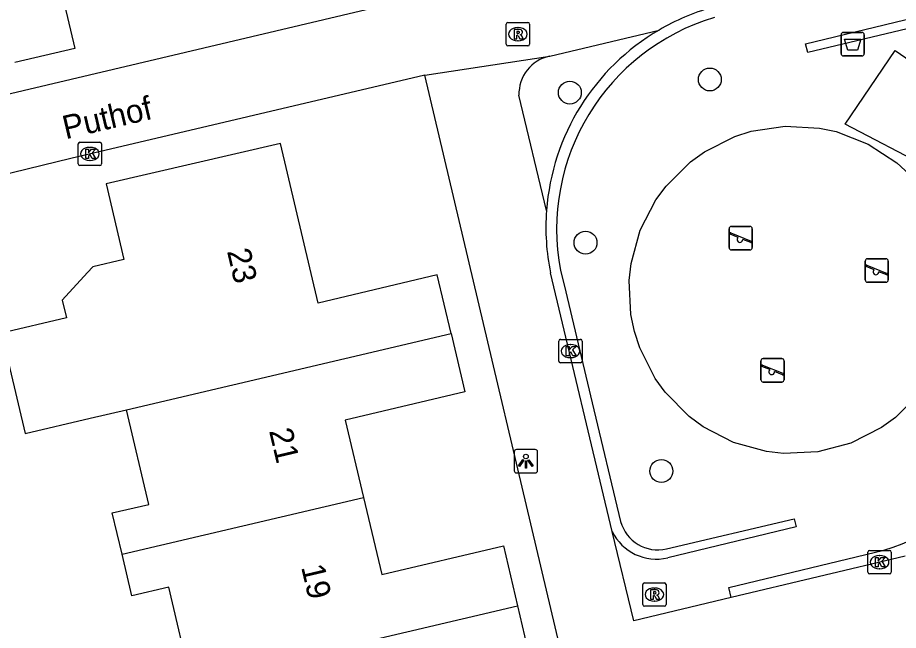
# Model space of a CAD drawing. Extents: x 158038 to 159242, y 380133 to 381214.
# Drawn here: x 158874.83 to 158912.45, y 380784.26 to 380810.43 of the extents above; entities that cross this region are included whole.
import ezdxf

# ---------------------------------------------------------------- set-up
doc = ezdxf.new("R2010")
doc.units = 0
for name, color, linetype in [('IMGEO_Afvalbak', 7, 'Continuous'), ('IMGEO_Boom', 7, 'Continuous'), ('IMGEO_Kolk', 7, 'Continuous'), ('IMGEO_Lichtpunt', 7, 'Continuous'), ('IMGEO_Muur', 7, 'Continuous'), ('IMGEO_Openbare_ruimte_label', 7, 'Continuous'), ('IMGEO_Pand', 7, 'Continuous'), ('IMGEO_Pand_nummerreeks', 7, 'Continuous'), ('IMGEO_Rioolput', 7, 'Continuous'), ('IMGEO_Speelvoorziening', 7, 'Continuous'), ('IMGEO_Voetpad_open', 7, 'Continuous')]:
    doc.layers.add(name, color=color, linetype=linetype)

msp = doc.modelspace()

# ---------------------------------------------------------------- linework, layer by layer
at = {"layer": 'IMGEO_Afvalbak'}
for p, q in [((158910.001, 380808.899), (158910.001, 380809.699)), ((158910.001, 380809.699), (158910.001, 380808.899)), ((158910.101, 380809.799), (158910.891, 380809.799)), ((158910.891, 380809.799), (158910.101, 380809.799)), ((158910.991, 380809.699), (158910.991, 380808.899)), ((158910.991, 380808.899), (158910.991, 380809.699)), ((158910.891, 380808.799), (158910.101, 380808.799)), ((158910.101, 380808.799), (158910.891, 380808.799))]:
    msp.add_line(p, q, dxfattribs=at)
msp.add_lwpolyline([(158910.144, 380809.513), (158910.848, 380809.513), (158910.699, 380809.043), (158910.293, 380809.043), (158910.144, 380809.513)], dxfattribs=at)
for centre, start, end in [((158910.101, 380809.699), 90, 180), ((158910.101, 380809.699), 90, 180), ((158910.891, 380809.699), 0, 90), ((158910.891, 380809.699), 360, 90), ((158910.101, 380808.899), 180, 270), ((158910.101, 380808.899), 180, 270), ((158910.891, 380808.899), 270, 0), ((158910.891, 380808.899), 270, 0)]:
    msp.add_arc(centre, 0.1, start, end, dxfattribs=at)
at = {"layer": 'IMGEO_Boom'}
for centre in [(158904.395, 380807.79), (158898.416, 380807.232), (158899.086, 380800.82), (158902.325, 380791.065)]:
    msp.add_circle(centre, 0.489, dxfattribs=at)
at = {"layer": 'IMGEO_Kolk'}
for p, q in [((158877.412, 380804.186), (158877.412, 380805.038)), ((158877.487, 380805.112), (158878.339, 380805.112)), ((158878.413, 380805.038), (158878.413, 380804.186)), ((158877.9, 380804.892), (158877.925, 380804.892)), ((158877.923, 380804.332), (158877.898, 380804.332)), ((158878.339, 380804.112), (158877.487, 380804.112)), ((158898.018, 380796.691), (158898.87, 380796.691)), ((158897.943, 380795.765), (158897.943, 380796.617)), ((158898.431, 380796.471), (158898.456, 380796.471)), ((158898.944, 380796.617), (158898.944, 380795.765)), ((158898.454, 380795.911), (158898.429, 380795.911)), ((158898.87, 380795.691), (158898.018, 380795.691)), ((158911.221, 380787.673), (158912.073, 380787.673)), ((158911.146, 380786.747), (158911.146, 380787.599)), ((158911.634, 380787.453), (158911.659, 380787.453)), ((158912.147, 380787.599), (158912.147, 380786.747)), ((158911.657, 380786.893), (158911.632, 380786.893)), ((158912.073, 380786.673), (158911.221, 380786.673))]:
    msp.add_line(p, q, dxfattribs=at)
for points in [[(158877.412, 380804.186), (158877.412, 380805.038)], [(158877.487, 380805.112), (158878.339, 380805.112)], [(158878.413, 380805.038), (158878.413, 380804.186)], [(158877.733, 380804.812), (158877.856, 380804.812), (158877.856, 380804.661), (158877.986, 380804.812), (158878.15, 380804.812), (158878.004, 380804.661), (158878.157, 380804.412), (158878.005, 380804.412), (158877.92, 380804.576), (158877.856, 380804.509), (158877.856, 380804.412), (158877.733, 380804.412), (158877.733, 380804.812)], [(158878.339, 380804.112), (158877.487, 380804.112)], [(158898.018, 380796.691), (158898.87, 380796.691)], [(158897.943, 380795.765), (158897.943, 380796.617)], [(158898.264, 380796.391), (158898.387, 380796.391), (158898.387, 380796.24), (158898.517, 380796.391), (158898.681, 380796.391), (158898.535, 380796.24), (158898.688, 380795.991), (158898.536, 380795.991), (158898.451, 380796.155), (158898.387, 380796.088), (158898.387, 380795.991), (158898.264, 380795.991), (158898.264, 380796.391)], [(158898.944, 380796.617), (158898.944, 380795.765)], [(158898.87, 380795.691), (158898.018, 380795.691)], [(158911.221, 380787.673), (158912.073, 380787.673)], [(158911.146, 380786.747), (158911.146, 380787.599)], [(158911.467, 380787.373), (158911.59, 380787.373), (158911.59, 380787.222), (158911.72, 380787.373), (158911.884, 380787.373), (158911.738, 380787.222), (158911.891, 380786.973), (158911.739, 380786.973), (158911.654, 380787.137), (158911.59, 380787.07), (158911.59, 380786.973), (158911.467, 380786.973), (158911.467, 380787.373)], [(158912.147, 380787.599), (158912.147, 380786.747)], [(158912.073, 380786.673), (158911.221, 380786.673)]]:
    msp.add_lwpolyline(points, dxfattribs=at)
for centre, start, end in [((158877.489, 380805.036), 91.552, 178.448), ((158877.489, 380805.036), 91.552, 178.448), ((158878.337, 380805.036), 1.552, 88.448), ((158878.337, 380805.036), 1.552, 88.448), ((158877.489, 380804.188), 181.552, 268.448), ((158877.489, 380804.188), 181.552, 268.448), ((158878.337, 380804.188), 271.552, 358.448), ((158878.337, 380804.188), 271.552, 358.448), ((158898.02, 380796.615), 91.552, 178.448), ((158898.02, 380796.615), 91.552, 178.448), ((158898.868, 380796.615), 1.552, 88.448), ((158898.868, 380796.615), 1.552, 88.448), ((158898.02, 380795.767), 181.552, 268.448), ((158898.02, 380795.767), 181.552, 268.448), ((158898.868, 380795.767), 271.552, 358.448), ((158898.868, 380795.767), 271.552, 358.448), ((158911.223, 380787.597), 91.552, 178.448), ((158911.223, 380787.597), 91.552, 178.448), ((158912.071, 380787.597), 1.552, 88.448), ((158912.071, 380787.597), 1.552, 88.448), ((158911.223, 380786.749), 181.552, 268.448), ((158911.223, 380786.749), 181.552, 268.448), ((158912.071, 380786.749), 271.552, 358.448), ((158912.071, 380786.749), 271.552, 358.448)]:
    msp.add_arc(centre, 0.0765, start, end, dxfattribs=at)
for centre, major_axis, ratio, start_param, end_param in [((158877.899, 380804.612), (-0.387, 0.002), 0.722429, 4.712389, 7.853982), ((158877.924, 380804.612), (-0.39, 0.002), 0.717154, 1.570796, 4.712389), ((158898.43, 380796.191), (-0.387, 0.002), 0.722429, 4.712389, 7.853982), ((158898.455, 380796.191), (-0.39, 0.002), 0.717154, 1.570796, 4.712389), ((158911.633, 380787.173), (-0.387, 0.002), 0.722429, 4.712389, 7.853982), ((158911.658, 380787.173), (-0.39, 0.002), 0.717154, 1.570796, 4.712389)]:
    msp.add_ellipse(centre, major_axis=major_axis, ratio=ratio, start_param=start_param, end_param=end_param, dxfattribs=at)
at = {"layer": 'IMGEO_Lichtpunt'}
for p, q in [((158896.038, 380791.888), (158896.038, 380791.081)), ((158896.038, 380791.888), (158896.038, 380791.081)), ((158896.94, 380791.983), (158896.132, 380791.983)), ((158896.94, 380791.983), (158896.132, 380791.983)), ((158897.034, 380791.081), (158897.034, 380791.888)), ((158897.034, 380791.081), (158897.034, 380791.888)), ((158896.132, 380790.987), (158896.94, 380790.987)), ((158896.132, 380790.987), (158896.94, 380790.987))]:
    msp.add_line(p, q, dxfattribs=at)
for points in [[(158896.412, 380791.552), (158896.451, 380791.524), (158896.263, 380791.262), (158896.225, 380791.289), (158896.412, 380791.552)], [(158896.514, 380791.504), (158896.561, 380791.504), (158896.561, 380791.182), (158896.514, 380791.182), (158896.514, 380791.504)], [(158896.624, 380791.524), (158896.662, 380791.551), (158896.849, 380791.289), (158896.81, 380791.261), (158896.624, 380791.524)]]:
    msp.add_lwpolyline(points, dxfattribs=at)
msp.add_circle((158896.537, 380791.686), 0.0994, dxfattribs=at)
for centre, start, end in [((158896.132, 380791.888), 90, 180), ((158896.132, 380791.888), 90, 180), ((158896.94, 380791.888), 0, 90), ((158896.94, 380791.888), 0, 90), ((158896.132, 380791.081), 180, 270), ((158896.132, 380791.081), 180, 270), ((158896.94, 380791.081), 270, 0), ((158896.94, 380791.081), 270, 360)]:
    msp.add_arc(centre, 0.0946, start, end, dxfattribs=at)
at = {"layer": 'IMGEO_Muur'}
for points in [[(158913.428, 380810.103), (158908.576, 380808.942), (158908.486, 380809.318), (158913.137, 380810.431)], [(158900.228, 380788.489), (158897.586, 380799.532)], [(158898.022, 380799.626), (158898.168, 380799.017), (158899.374, 380793.978), (158900.586, 380788.914)], [(158902.544, 380787.739), (158907.995, 380789.029), (158908.08, 380788.676), (158902.596, 380787.363)], [(158905.31, 380785.662), (158905.207, 380786.096), (158911.83, 380787.681)], [(158912.734, 380787.434), (158905.31, 380785.662)]]:
    msp.add_lwpolyline(points, dxfattribs=at)
for centre, radius, start, end in [((158907.139, 380801.525), 9.713, 105.9403, 120.3892), ((158907.281, 380801.4), 9.428, 106.5926, 190.8459), ((158907.164, 380801.471), 9.773, 120.3579, 175.7704), ((158907.181, 380801.473), 9.789, 175.7896, 191.4381), ((158909.257, 380796.219), 8.917, 286.7719, 8.7156), ((158902.175, 380789.344), 1.646, 195.1253, 282.9386), ((158902.105, 380789.384), 2.08, 205.4968, 283.6404)]:
    msp.add_arc(centre, radius, start, end, dxfattribs=at)
at = {"layer": 'IMGEO_Pand'}
for points in [[(158879.308, 380815.011), (158876.057, 380814.243), (158877.268, 380809.117), (158874.708, 380808.513)], [(158893.339, 380796.942), (158892.75, 380799.441), (158887.666, 380798.243), (158886.06, 380805.057), (158878.602, 380803.327), (158879.361, 380800.105), (158878.037, 380799.793), (158877.817, 380799.552), (158876.733, 380798.368), (158876.911, 380797.61), (158874.139, 380796.958), (158875.147, 380792.668), (158877.92, 380793.319), (158879.475, 380793.684)], [(158879.475, 380793.684), (158893.339, 380796.942)], [(158893.339, 380796.942), (158893.927, 380794.444), (158888.824, 380793.241), (158889.602, 380789.942)], [(158879.285, 380787.517), (158878.87, 380789.275), (158880.427, 380789.642), (158879.475, 380793.684)], [(158879.285, 380787.517), (158889.602, 380789.942)], [(158889.602, 380789.942), (158890.379, 380786.644), (158895.575, 380787.868), (158896.179, 380785.305)], [(158882.245, 380782.03), (158881.283, 380786.11), (158879.704, 380785.738), (158879.285, 380787.517)], [(158882.245, 380782.03), (158896.179, 380785.305)], [(158896.179, 380785.305), (158896.783, 380782.74), (158891.611, 380781.521), (158892.379, 380778.262)]]:
    msp.add_lwpolyline(points, dxfattribs=at)
at = {"layer": 'IMGEO_Rioolput'}
for p, q in [((158895.77, 380810.227), (158896.622, 380810.227)), ((158895.695, 380809.301), (158895.695, 380810.153)), ((158896.183, 380810.007), (158896.208, 380810.007)), ((158896.696, 380810.153), (158896.696, 380809.301)), ((158896.206, 380809.447), (158896.181, 380809.447)), ((158896.622, 380809.227), (158895.77, 380809.227)), ((158901.529, 380785.362), (158901.529, 380786.214)), ((158901.604, 380786.288), (158902.456, 380786.288)), ((158902.53, 380786.214), (158902.53, 380785.362)), ((158902.017, 380786.068), (158902.042, 380786.068)), ((158902.04, 380785.508), (158902.015, 380785.508)), ((158902.456, 380785.288), (158901.604, 380785.288))]:
    msp.add_line(p, q, dxfattribs=at)
for points in [[(158895.77, 380810.227), (158896.622, 380810.227)], [(158895.695, 380809.301), (158895.695, 380810.153)], [(158896.284, 380809.925), (158896.032, 380809.927), (158896.032, 380809.527)], [(158896.21, 380809.846), (158896.156, 380809.846), (158896.156, 380809.765)], [(158896.696, 380810.153), (158896.696, 380809.301)], [(158896.032, 380809.527), (158896.156, 380809.527), (158896.156, 380809.689), (158896.167, 380809.689)], [(158896.156, 380809.765), (158896.208, 380809.765)], [(158896.214, 380809.66), (158896.285, 380809.527), (158896.425, 380809.527), (158896.36, 380809.653)], [(158896.622, 380809.227), (158895.77, 380809.227)], [(158901.529, 380785.362), (158901.529, 380786.214)], [(158901.604, 380786.288), (158902.456, 380786.288)], [(158902.53, 380786.214), (158902.53, 380785.362)], [(158902.118, 380785.986), (158901.866, 380785.988), (158901.866, 380785.588)], [(158901.866, 380785.588), (158901.99, 380785.588), (158901.99, 380785.75), (158902.001, 380785.75)], [(158902.044, 380785.907), (158901.99, 380785.907), (158901.99, 380785.826)], [(158901.99, 380785.826), (158902.042, 380785.826)], [(158902.048, 380785.721), (158902.119, 380785.588), (158902.259, 380785.588), (158902.194, 380785.714)], [(158902.456, 380785.288), (158901.604, 380785.288)]]:
    msp.add_lwpolyline(points, dxfattribs=at)
for centre, radius, start, end in [((158895.772, 380810.151), 0.0765, 91.552, 178.448), ((158895.772, 380810.151), 0.0765, 91.552, 178.448), ((158896.62, 380810.151), 0.0765, 1.552, 88.448), ((158896.62, 380810.151), 0.0765, 1.552, 88.448), ((158896.216, 380809.75), 0.0964, 77.0061, 93.1865), ((158896.23, 380809.807), 0.0378, 276.6634, 79.6772), ((158896.283, 380809.815), 0.109, 350.3612, 89.416), ((158896.166, 380809.636), 0.0533, 26.0293, 88.6989), ((158896.192, 380809.954), 0.19, 274.7715, 282.9687), ((158896.281, 380809.815), 0.112, 277.5842, 350.9817), ((158896.265, 380809.6), 0.108, 29.5134, 73.7905), ((158895.772, 380809.303), 0.0765, 181.552, 268.448), ((158895.772, 380809.303), 0.0765, 181.552, 268.448), ((158896.62, 380809.303), 0.0765, 271.552, 358.448), ((158896.62, 380809.303), 0.0765, 271.552, 358.448), ((158901.606, 380786.212), 0.0765, 91.552, 178.448), ((158901.606, 380786.212), 0.0765, 91.552, 178.448), ((158902.454, 380786.212), 0.0765, 1.552, 88.448), ((158902.454, 380786.212), 0.0765, 1.552, 88.448), ((158902, 380785.697), 0.0533, 26.0293, 88.6989), ((158902.026, 380786.015), 0.19, 274.7715, 282.9687), ((158902.05, 380785.811), 0.0964, 77.0061, 93.1865), ((158902.064, 380785.868), 0.0378, 276.6634, 79.6772), ((158902.117, 380785.876), 0.109, 350.3612, 89.416), ((158902.115, 380785.876), 0.112, 277.5842, 350.9817), ((158902.099, 380785.661), 0.108, 29.5134, 73.7905), ((158901.606, 380785.364), 0.0765, 181.552, 268.448), ((158901.606, 380785.364), 0.0765, 181.552, 268.448), ((158902.454, 380785.364), 0.0765, 271.552, 358.448), ((158902.454, 380785.364), 0.0765, 271.552, 358.448)]:
    msp.add_arc(centre, radius, start, end, dxfattribs=at)
for centre, major_axis, ratio, start_param, end_param in [((158896.182, 380809.727), (-0.387, 0.002), 0.722429, 4.712389, 7.853982), ((158896.207, 380809.727), (-0.39, 0.002), 0.717154, 1.570796, 4.712389), ((158902.016, 380785.788), (-0.387, 0.002), 0.722429, 4.712389, 7.853982), ((158902.041, 380785.788), (-0.39, 0.002), 0.717154, 1.570796, 4.712389)]:
    msp.add_ellipse(centre, major_axis=major_axis, ratio=ratio, start_param=start_param, end_param=end_param, dxfattribs=at)
at = {"layer": 'IMGEO_Speelvoorziening'}
for p, q in [((158905.219, 380800.613), (158905.219, 380801.413)), ((158905.219, 380801.413), (158905.219, 380800.613)), ((158905.602, 380801.041), (158905.263, 380801.178)), ((158905.288, 380801.238), (158906.164, 380800.885)), ((158905.319, 380801.513), (158906.109, 380801.513)), ((158906.109, 380801.513), (158905.319, 380801.513)), ((158906.209, 380801.413), (158906.209, 380800.613)), ((158906.209, 380800.613), (158906.209, 380801.413)), ((158906.14, 380800.825), (158905.8, 380800.962)), ((158906.109, 380800.513), (158905.319, 380800.513)), ((158905.319, 380800.513), (158906.109, 380800.513)), ((158911.03, 380799.231), (158911.03, 380800.031)), ((158911.03, 380800.031), (158911.03, 380799.231)), ((158911.13, 380800.131), (158911.92, 380800.131)), ((158911.92, 380800.131), (158911.13, 380800.131)), ((158912.02, 380800.031), (158912.02, 380799.231)), ((158912.02, 380799.231), (158912.02, 380800.031)), ((158911.413, 380799.659), (158911.074, 380799.796)), ((158911.099, 380799.856), (158911.975, 380799.503)), ((158911.951, 380799.443), (158911.611, 380799.58)), ((158911.92, 380799.131), (158911.13, 380799.131)), ((158911.13, 380799.131), (158911.92, 380799.131)), ((158906.575, 380794.968), (158906.575, 380795.768)), ((158906.575, 380795.768), (158906.575, 380794.968)), ((158906.958, 380795.396), (158906.619, 380795.533)), ((158906.644, 380795.593), (158907.52, 380795.24)), ((158906.675, 380795.868), (158907.465, 380795.868)), ((158907.465, 380795.868), (158906.675, 380795.868)), ((158907.565, 380795.768), (158907.565, 380794.968)), ((158907.565, 380794.968), (158907.565, 380795.768)), ((158907.496, 380795.18), (158907.156, 380795.317)), ((158907.465, 380794.868), (158906.675, 380794.868)), ((158906.675, 380794.868), (158907.465, 380794.868))]:
    msp.add_line(p, q, dxfattribs=at)
for centre, radius, start, end in [((158905.319, 380801.413), 0.1, 90, 180), ((158905.319, 380801.413), 0.1, 90, 180), ((158905.276, 380801.208), 0.0327, 68.078, 248.078), ((158906.109, 380801.413), 0.1, 0, 90), ((158906.109, 380801.413), 0.1, 360, 90), ((158905.681, 380800.951), 0.12, 130.9928, 5.1632), ((158906.152, 380800.855), 0.0327, 248.078, 68.078), ((158905.319, 380800.613), 0.1, 180, 270), ((158905.319, 380800.613), 0.1, 180, 270), ((158906.109, 380800.613), 0.1, 270, 0), ((158906.109, 380800.613), 0.1, 270, 0), ((158911.13, 380800.031), 0.1, 90, 180), ((158911.13, 380800.031), 0.1, 90, 180), ((158911.92, 380800.031), 0.1, 0, 90), ((158911.92, 380800.031), 0.1, 360, 90), ((158911.087, 380799.826), 0.0327, 68.078, 248.078), ((158911.492, 380799.569), 0.12, 130.9928, 5.1632), ((158911.963, 380799.473), 0.0327, 248.078, 68.078), ((158911.13, 380799.231), 0.1, 180, 270), ((158911.13, 380799.231), 0.1, 180, 270), ((158911.92, 380799.231), 0.1, 270, 0), ((158911.92, 380799.231), 0.1, 270, 0), ((158906.675, 380795.768), 0.1, 90, 180), ((158906.675, 380795.768), 0.1, 90, 180), ((158906.632, 380795.563), 0.0327, 68.078, 248.078), ((158907.465, 380795.768), 0.1, 0, 90), ((158907.465, 380795.768), 0.1, 360, 90), ((158907.037, 380795.306), 0.12, 130.9928, 5.1632), ((158907.508, 380795.21), 0.0327, 248.078, 68.078), ((158906.675, 380794.968), 0.1, 180, 270), ((158906.675, 380794.968), 0.1, 180, 270), ((158907.465, 380794.968), 0.1, 270, 0), ((158907.465, 380794.968), 0.1, 270, 0)]:
    msp.add_arc(centre, radius, start, end, dxfattribs=at)
at = {"layer": 'IMGEO_Voetpad_open'}
for points in [[(158910.281, 380815.633), (158860.401, 380803.849), (158859.463, 380807.873)], [(158897.554, 380808.785), (158902.225, 380809.904)], [(158892.226, 380807.981), (158897.554, 380808.785)], [(158912.316, 380809.022), (158915.582, 380806.784), (158913.719, 380804.033), (158910.173, 380805.885), (158912.316, 380809.022)], [(158892.226, 380807.981), (158877.106, 380804.421), (158867.171, 380801.993)], [(158909.995, 380732.712), (158909.462, 380734.97), (158905.914, 380750), (158892.226, 380807.981)], [(158897.418, 380802.192), (158896.24, 380807.117)], [(158913.366, 380794.376), (158912.326, 380793.346), (158911.731, 380792.918), (158910.424, 380792.26), (158909.008, 380791.888), (158907.546, 380791.818), (158906.818, 380791.898), (158905.406, 380792.284), (158904.105, 380792.954), (158903.514, 380793.388), (158902.484, 380794.428), (158902.056, 380795.023), (158901.398, 380796.33), (158901.175, 380797.028), (158901.026, 380797.746), (158900.956, 380799.208), (158901.036, 380799.936), (158901.422, 380801.348), (158902.092, 380802.649), (158902.526, 380803.24), (158903.566, 380804.27), (158904.161, 380804.698), (158905.468, 380805.356), (158906.166, 380805.579), (158907.613, 380805.801), (158909.074, 380805.718)], [(158909.074, 380805.718), (158909.79, 380805.562), (158911.154, 380805.031), (158912.378, 380804.228), (158912.92, 380803.735)], [(158905.31, 380785.662), (158901.142, 380784.668), (158900.228, 380788.489)]]:
    msp.add_lwpolyline(points, dxfattribs=at)
msp.add_arc((158897.893, 380807.167), 1.653, 101.8189, 181.7212, dxfattribs=at)

# ---------------------------------------------------------------- texts
at = {"layer": 'IMGEO_Openbare_ruimte_label'}
msp.add_text('Puthof', height=1, rotation=13.2438, dxfattribs=at).set_placement((158876.878, 380805.234))
at = {"layer": 'IMGEO_Pand_nummerreeks'}
for s, rotation, p in [('23', 283.1377, (158883.766, 380800.459)), ('21', 283.2633, (158885.562, 380792.785)), ('19', 283.2368, (158886.932, 380786.967))]:
    msp.add_text(s, height=1, rotation=rotation, dxfattribs=at).set_placement(p)

doc.saveas('drawing.dxf')
